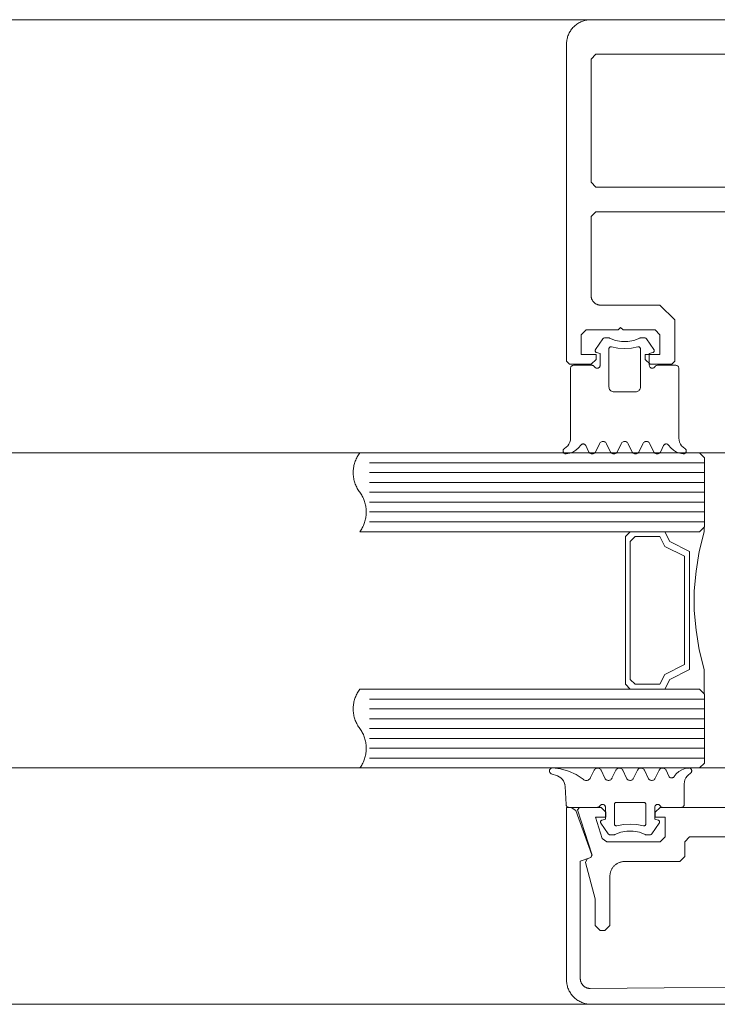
# Model space of a CAD drawing. Header units: millimetres. Extents: x -13532 to 2392, y -5241 to 5322.
# Tile 375 of 401: x -1401 to -1394, y -2001 to -1991. Entities that reach past the tile are written whole.
import ezdxf

# ---------------------------------------------------------------- set-up
doc = ezdxf.new("R2010")
doc.units = ezdxf.units.MM
doc.layers.get('0').update_dxf_attribs({"lineweight": 9, "true_color": 0x939393})
doc.layers.add('drzwi - AGP1', color=7, linetype='Continuous', lineweight=13, true_color=0x7f7f7f)
doc.layers.add('uwagi', color=7, linetype='Continuous', lineweight=50, true_color=0xf82f6b, plot=False)

# ---------------------------------------------------------------- blocks, each defined once
blk = doc.blocks.new('zw$58')
for p, q in [((2.461288, 6.650213), (2.536239, 6.757207)), ((2.979159, 6.757207), (3.054061, 6.650213)), ((2.391415, 5.613097), (2.363192, 5.673681)), ((2.501424, 5.693505), (2.463924, 5.613097)), ((2.611434, 5.613097), (2.573934, 5.693505)), ((2.721444, 5.693505), (2.683944, 5.613097)), ((2.831454, 5.613097), (2.793954, 5.693505)), ((2.941415, 5.693505), (2.903915, 5.613097)), ((3.051424, 5.613097), (3.013924, 5.693505)), ((3.152206, 5.673681), (3.123934, 5.613097)), ((3.566666, 5.500001), (0.166666, 5.500001)), ((3.566666, 5.400001), (0.166666, 5.400001)), ((3.566666, 5.300001), (0.166666, 5.300001)), ((3.566666, 5.200001), (0.166666, 5.200001)), ((3.566666, 5.100001), (0.166666, 5.100001)), ((3.566666, 5.000001), (0.166666, 5.000001)), ((3.566666, 4.900001), (0.166666, 4.900001)), ((3.566666, 3.100001), (0.166666, 3.100001)), ((3.566666, 3.000001), (0.166666, 3.000001)), ((3.566666, 2.900001), (0.166666, 2.900001)), ((3.566666, 2.800001), (0.166666, 2.800001)), ((3.566666, 2.700001), (0.166666, 2.700001)), ((3.566666, 2.600001), (0.166666, 2.600001)), ((3.566666, 2.500001), (0.166666, 2.500001)), ((2.012307, 2.341814), (2.074172, 2.319304)), ((2.556301, 2.296495), (2.518801, 2.376909)), ((2.666311, 2.376909), (2.628811, 2.296495)), ((2.776321, 2.296495), (2.738821, 2.376909)), ((2.88633, 2.376909), (2.84883, 2.296495)), ((2.996291, 2.296495), (2.95884, 2.376909)), ((3.106301, 2.376909), (3.068801, 2.296495)), ((3.207082, 2.31632), (3.178811, 2.376909)), ((2.152932, 2.212816), (2.1626, 2.028435)), ((2.158694, 2.233617), (2.158694, 2.233617)), ((2.158694, 2.138372), (2.158694, 2.138372)), ((2.968264, 2.04312), (2.968264, 2.04312)), ((2.563479, 1.995494), (2.563479, 1.995494)), ((2.563479, 1.900243), (2.563479, 1.900243)), ((2.516164, 1.839788), (2.591115, 1.732793)), ((3.034035, 1.732793), (3.108938, 1.839788)), ((3.111184, 1.852617), (3.111184, 1.852617))]:
    blk.add_line(p, q)
for points in [[(6.916666, 10.0002), (2.416666, 10.0002), (2.405761, 9.999962), (2.394877, 9.999249), (2.384034, 9.998061), (2.373254, 9.996402), (2.362556, 9.994274), (2.351961, 9.991682), (2.34149, 9.988629), (2.331161, 9.985123), (2.320995, 9.98117), (2.311011, 9.976777), (2.301229, 9.971953), (2.291666, 9.966706), (2.282341, 9.961048), (2.273272, 9.954988), (2.264476, 9.948538), (2.255969, 9.941711), (2.247768, 9.934519), (2.239889, 9.926977), (2.232347, 9.919098), (2.225155, 9.910897), (2.218328, 9.90239), (2.211878, 9.893594), (2.205818, 9.884525), (2.20016, 9.8752), (2.194913, 9.865637), (2.190089, 9.855855), (2.185696, 9.845871), (2.181743, 9.835705), (2.178237, 9.825377), (2.175185, 9.814905), (2.172592, 9.80431), (2.170464, 9.793612), (2.168805, 9.782832), (2.167617, 9.771989), (2.166904, 9.761105), (2.166666, 9.7502), (2.166666, 6.5302), (2.196666, 6.5002), (2.416666, 6.5002), (2.466666, 6.5502), (2.466666, 6.6002), (2.316062, 6.6002), (2.316062, 6.8002), (2.366062, 6.8502), (2.691062, 6.8502), (2.716062, 6.8752), (2.741062, 6.8502), (3.066062, 6.8502), (3.116062, 6.8002), (3.116062, 6.6002), (2.966062, 6.6002), (2.966062, 6.5502), (3.016062, 6.5002), (3.236062, 6.5002), (3.266062, 6.5302), (3.266062, 6.9502), (3.116062, 7.1002), (2.516062, 7.1002), (2.5117, 7.100295), (2.507346, 7.100581), (2.503009, 7.101056), (2.498697, 7.101719), (2.494418, 7.10257), (2.49018, 7.103608), (2.485991, 7.104828), (2.48186, 7.106231), (2.477793, 7.107812), (2.4738, 7.109569), (2.469887, 7.111499), (2.466062, 7.113598), (2.462332, 7.115861), (2.458704, 7.118285), (2.455185, 7.120865), (2.451783, 7.123596), (2.448503, 7.126472), (2.445351, 7.129489), (2.442334, 7.132641), (2.439457, 7.135921), (2.436726, 7.139324), (2.434146, 7.142842), (2.431722, 7.14647), (2.429459, 7.1502), (2.427361, 7.154025), (2.425431, 7.157938), (2.423674, 7.161932), (2.422092, 7.165998), (2.42069, 7.17013), (2.419469, 7.174318), (2.418432, 7.178556), (2.417581, 7.182835), (2.416917, 7.187147), (2.416442, 7.191485), (2.416157, 7.195838), (2.416062, 7.2002), (2.416062, 8.0002), (2.466062, 8.0502), (4.016062, 8.0502)], [(6.866062, 9.6502), (2.466062, 9.6502), (2.416062, 9.6002), (2.416062, 8.3502), (2.466062, 8.3002), (4.016062, 8.3002)], [(2.536208, 6.757225), (2.539267, 6.760918), (2.542875, 6.764077), (2.54694, 6.766621), (2.551359, 6.768485), (2.556019, 6.769621), (2.560799, 6.77), (2.590341, 6.77), (2.593855, 6.769796), (2.597321, 6.769183), (2.600692, 6.768167), (2.60392, 6.766764)], [(2.911432, 6.766753), (2.852144, 6.743386), (2.789537, 6.731494), (2.725812, 6.731494), (2.663205, 6.743386), (2.603917, 6.766753)], [(2.911439, 6.766745), (2.914664, 6.768152), (2.918032, 6.769172), (2.921496, 6.769791), (2.925008, 6.77), (2.954598, 6.77), (2.96032, 6.769445), (2.96583, 6.767809), (2.970928, 6.765153), (2.975425, 6.761573), (2.979157, 6.757202)], [(2.451693, 6.474988), (2.454694, 6.470707), (2.458394, 6.467012), (2.462679, 6.464015), (2.467419, 6.461808), (2.47247, 6.460456), (2.477679, 6.460003), (2.482889, 6.46046), (2.487939, 6.461814), (2.492678, 6.464025), (2.496961, 6.467024), (2.500658, 6.470722), (2.503656, 6.475005), (2.505866, 6.479743), (2.507219, 6.484793), (2.507674, 6.490001), (2.507674, 6.610003), (2.472518, 6.619426)], [(2.472518, 6.619418), (2.469239, 6.620607), (2.466217, 6.622349), (2.463544, 6.624588), (2.4613, 6.627259), (2.459554, 6.630279), (2.458359, 6.633556), (2.457751, 6.636991), (2.45775, 6.640479), (2.458354, 6.643915), (2.459546, 6.647193), (2.46129, 6.650215)], [(2.892686, 6.676828), (2.89628, 6.677415), (2.899921, 6.67734), (2.903487, 6.676605), (2.906862, 6.675236), (2.909932, 6.673277), (2.912596, 6.670794), (2.914766, 6.667869), (2.916369, 6.664598), (2.917353, 6.661091), (2.917684, 6.657463), (2.917684, 6.27), (2.916925, 6.261318), (2.914669, 6.252899), (2.910986, 6.245), (2.905986, 6.237861), (2.899824, 6.231698), (2.892684, 6.226699), (2.884785, 6.223015), (2.876367, 6.22076), (2.867684, 6.22), (2.647665, 6.22), (2.638982, 6.22076), (2.630564, 6.223015), (2.622665, 6.226699), (2.615525, 6.231698), (2.609363, 6.237861), (2.604363, 6.245), (2.60068, 6.252899), (2.598424, 6.261318), (2.597665, 6.27), (2.597665, 6.657463), (2.597996, 6.661089), (2.59898, 6.664594), (2.600583, 6.667862), (2.602753, 6.670787), (2.605417, 6.67327), (2.608488, 6.675229), (2.611863, 6.6766), (2.615431, 6.677338), (2.619074, 6.677416), (2.62267, 6.676834)], [(2.892681, 6.676829), (2.82572, 6.663984), (2.757674, 6.659679), (2.689629, 6.663984), (2.622667, 6.676829)], [(3.063668, 6.475009), (3.060669, 6.470724), (3.056971, 6.467025), (3.052687, 6.464025), (3.047947, 6.461814), (3.042895, 6.460459), (3.037684, 6.460003), (3.032473, 6.460458), (3.027421, 6.46181), (3.02268, 6.46402), (3.018395, 6.467019), (3.014696, 6.470717), (3.011695, 6.475001), (3.009484, 6.47974), (3.00813, 6.484792), (3.007674, 6.490001), (3.007674, 6.610003), (3.04288, 6.619426)], [(3.054059, 6.650215), (3.055801, 6.647197), (3.056992, 6.643923), (3.057598, 6.640492), (3.057599, 6.637008), (3.056996, 6.633577), (3.055806, 6.630302), (3.054067, 6.627283), (3.05183, 6.624613), (3.049163, 6.622371), (3.046149, 6.620626), (3.042877, 6.61943)], [(2.146833, 5.646098), (2.164189, 5.65806), (2.179184, 5.672875), (2.191355, 5.690084), (2.200327, 5.709158), (2.205824, 5.729508), (2.207674, 5.750505), (2.207674, 6.460003), (2.208131, 6.465215), (2.209487, 6.470268), (2.211699, 6.475009), (2.214702, 6.479294), (2.218404, 6.482992), (2.222692, 6.48599), (2.227436, 6.488199), (2.232491, 6.489549), (2.237704, 6.490001), (2.425741, 6.490001), (2.430949, 6.489542), (2.435997, 6.488185), (2.440734, 6.485973), (2.445015, 6.482972), (2.44871, 6.479274), (2.451707, 6.474991)], [(3.368516, 5.646098), (3.35116, 5.65806), (3.336165, 5.672875), (3.323994, 5.690084), (3.315022, 5.709158), (3.309525, 5.729508), (3.307674, 5.750505), (3.307674, 6.460003), (3.307219, 6.465209), (3.305866, 6.470258), (3.303658, 6.474995), (3.300661, 6.479277), (3.296966, 6.482974), (3.292685, 6.485974), (3.287949, 6.488186), (3.282901, 6.489542), (3.277694, 6.490001), (3.089657, 6.490001), (3.084445, 6.489549), (3.07939, 6.488199), (3.074647, 6.485991), (3.070359, 6.482993), (3.066657, 6.479296), (3.063654, 6.475012)], [(2.501413, 5.693504), (2.5049, 5.699542), (2.509384, 5.704884), (2.514727, 5.709366), (2.520768, 5.712852), (2.527322, 5.715237), (2.534192, 5.716448), (2.541167, 5.716448), (2.548036, 5.715237), (2.554591, 5.712852), (2.560632, 5.709366), (2.565975, 5.704884), (2.570458, 5.699542), (2.573946, 5.693504)], [(2.721435, 5.693513), (2.724921, 5.699551), (2.729403, 5.704891), (2.734745, 5.709372), (2.740783, 5.712857), (2.747334, 5.71524), (2.754199, 5.716449), (2.76117, 5.716447), (2.768035, 5.715235), (2.774585, 5.712848), (2.780621, 5.70936), (2.78596, 5.704877), (2.790439, 5.699534), (2.793923, 5.693494)], [(2.941445, 5.693494), (2.944929, 5.699534), (2.949408, 5.704877), (2.954747, 5.70936), (2.960783, 5.712848), (2.967333, 5.715235), (2.974198, 5.716447), (2.981169, 5.716449), (2.988035, 5.71524), (2.994586, 5.712857), (3.000624, 5.709372), (3.005965, 5.704891), (3.010447, 5.699551), (3.013934, 5.693513)], [(2.16456, 5.590142), (2.159461, 5.590082), (2.154426, 5.590885), (2.1496, 5.592529), (2.145122, 5.594966), (2.141121, 5.598126), (2.137713, 5.601917), (2.134996, 5.606231), (2.133049, 5.610943), (2.131928, 5.615916), (2.131666, 5.621007), (2.132269, 5.626069), (2.133721, 5.630955), (2.13598, 5.635526), (2.13898, 5.639648), (2.142635, 5.643202), (2.146838, 5.646087)], [(2.31109, 5.677723), (2.288957, 5.650315), (2.262359, 5.627216), (2.232121, 5.609142), (2.19918, 5.596654), (2.164559, 5.590139)], [(2.311103, 5.677724), (2.314417, 5.681831), (2.3184, 5.685293), (2.322927, 5.688002), (2.327858, 5.689876), (2.333042, 5.690856), (2.338317, 5.690912), (2.34352, 5.690042), (2.34849, 5.688273), (2.353073, 5.685659), (2.357128, 5.682282), (2.360528, 5.678247), (2.363168, 5.673677)], [(2.463934, 5.613089), (2.460447, 5.607051), (2.455965, 5.601711), (2.450624, 5.59723), (2.444586, 5.593745), (2.438035, 5.591362), (2.431169, 5.590153), (2.424198, 5.590154), (2.417333, 5.591367), (2.410783, 5.593754), (2.404747, 5.597242), (2.399408, 5.601725), (2.394929, 5.607068), (2.391445, 5.613107)], [(2.683956, 5.613098), (2.680468, 5.607059), (2.675985, 5.601718), (2.670641, 5.597236), (2.664601, 5.593749), (2.658046, 5.591364), (2.651177, 5.590154), (2.644201, 5.590154), (2.637332, 5.591364), (2.630778, 5.593749), (2.624737, 5.597236), (2.619394, 5.601718), (2.61491, 5.607059), (2.611423, 5.613098)], [(2.903924, 5.613089), (2.900438, 5.607052), (2.895958, 5.601713), (2.890618, 5.597233), (2.884582, 5.593748), (2.878033, 5.591364), (2.871169, 5.590153), (2.8642, 5.590153), (2.857336, 5.591364), (2.850787, 5.593748), (2.84475, 5.597233), (2.839411, 5.601713), (2.83493, 5.607052), (2.831444, 5.613089)], [(3.123946, 5.613098), (3.120458, 5.607059), (3.115975, 5.601718), (3.110632, 5.597236), (3.104591, 5.593749), (3.098036, 5.591364), (3.091167, 5.590154), (3.084192, 5.590154), (3.077322, 5.591364), (3.070768, 5.593749), (3.064727, 5.597236), (3.059384, 5.601718), (3.0549, 5.607059), (3.051413, 5.613098)], [(3.152187, 5.673687), (3.154832, 5.678255), (3.158236, 5.68229), (3.162296, 5.685666), (3.166884, 5.688278), (3.171859, 5.690045), (3.177067, 5.690913), (3.182346, 5.690855), (3.187534, 5.689873), (3.192469, 5.687997), (3.196999, 5.685285), (3.200983, 5.681821), (3.204298, 5.677713)], [(3.35079, 5.590144), (3.31618, 5.596665), (3.283251, 5.609155), (3.253023, 5.627228), (3.226434, 5.650322), (3.204308, 5.677723)], [(3.368522, 5.646108), (3.372735, 5.643225), (3.376398, 5.639671), (3.379405, 5.635547), (3.381669, 5.630974), (3.383126, 5.626082), (3.383732, 5.621015), (3.38347, 5.615918), (3.382348, 5.61094), (3.380398, 5.606224), (3.377676, 5.601906), (3.374262, 5.598112), (3.370255, 5.594951), (3.365769, 5.592516), (3.360935, 5.590876), (3.355894, 5.590078), (3.35079, 5.590147)], [(3.564666, 3.152001), (3.564666, 3.400001), (3.514666, 3.600001), (3.484666, 3.800001), (3.464666, 4.000001), (3.464666, 4.200001), (3.484666, 4.400001), (3.514666, 4.600001), (3.564666, 4.800001), (3.564666, 4.848001)], [(3.514666, 4.800001), (3.164666, 4.800001), (3.214666, 4.700001), (3.414666, 4.600001), (3.414666, 3.400001), (3.214666, 3.300001), (3.164666, 3.200001), (3.514666, 3.200001)], [(2.012307, 2.341817), (2.007544, 2.344043), (2.003242, 2.347067), (1.999535, 2.350796), (1.996536, 2.355114), (1.994337, 2.359889), (1.993005, 2.364975), (1.992581, 2.370216), (1.993079, 2.37545), (1.994483, 2.380516), (1.99675, 2.38526), (1.99981, 2.389535), (2.00357, 2.393211), (2.007913, 2.396173), (2.012707, 2.398333), (2.017805, 2.399622), (2.023049, 2.400001)], [(2.023049, 2.399997), (2.107082, 2.391525), (2.18849, 2.36903), (2.26495, 2.333153), (2.334281, 2.284919)], [(2.074175, 2.319293), (2.092353, 2.310898), (2.108882, 2.299597), (2.123302, 2.285706), (2.135211, 2.269612), (2.144278, 2.251761), (2.150251, 2.232653), (2.152963, 2.212817)], [(2.446291, 2.376909), (2.411526, 2.302269), (2.406932, 2.294389), (2.400982, 2.287474), (2.393876, 2.281755), (2.385848, 2.277423), (2.377167, 2.274621), (2.368122, 2.273442), (2.359013, 2.273927), (2.350144, 2.276059), (2.341809, 2.279766), (2.334287, 2.284926)], [(2.446323, 2.3769), (2.449807, 2.382939), (2.454286, 2.388282), (2.459625, 2.392765), (2.465661, 2.396253), (2.47221, 2.398639), (2.479075, 2.399852), (2.486046, 2.399854), (2.492911, 2.398645), (2.499462, 2.396262), (2.505499, 2.392777), (2.51084, 2.388296), (2.515322, 2.382956), (2.518809, 2.376918)], [(2.6663, 2.376909), (2.669788, 2.382948), (2.674271, 2.388289), (2.679614, 2.392771), (2.685655, 2.396257), (2.692209, 2.398642), (2.699078, 2.399853), (2.706053, 2.399853), (2.712922, 2.398642), (2.719476, 2.396257), (2.725517, 2.392771), (2.73086, 2.388289), (2.735343, 2.382948), (2.738831, 2.376909)], [(2.886322, 2.376918), (2.889809, 2.382956), (2.894291, 2.388296), (2.899632, 2.392777), (2.90567, 2.396262), (2.912221, 2.398645), (2.919086, 2.399854), (2.926056, 2.399852), (2.932921, 2.398639), (2.93947, 2.396253), (2.945506, 2.392765), (2.950845, 2.388282), (2.955324, 2.382939), (2.958808, 2.3769)], [(3.106333, 2.3769), (3.109817, 2.382939), (3.114296, 2.388282), (3.119635, 2.392765), (3.125671, 2.396253), (3.13222, 2.398639), (3.139085, 2.399852), (3.146055, 2.399854), (3.15292, 2.398645), (3.159471, 2.396262), (3.165509, 2.392777), (3.17085, 2.388296), (3.175332, 2.382956), (3.178819, 2.376918)], [(3.118532, 2.01499), (3.121535, 2.010707), (3.125237, 2.007011), (3.129524, 2.004014), (3.134267, 2.001807), (3.139321, 2.000457), (3.144533, 2.000005), (3.332571, 2.000005), (3.337777, 2.000461), (3.342824, 2.001814), (3.347561, 2.004024), (3.351842, 2.007023), (3.355537, 2.010721), (3.358534, 2.015004), (3.360743, 2.019744), (3.362096, 2.024795), (3.362551, 2.030004), (3.362551, 2.239501), (3.364402, 2.260494), (3.369899, 2.280839), (3.37887, 2.299909), (3.39104, 2.317116), (3.406032, 2.331929), (3.423386, 2.343891)], [(3.259173, 2.312287), (3.255858, 2.308178), (3.251874, 2.304715), (3.247344, 2.302003), (3.24241, 2.300127), (3.237222, 2.299145), (3.231943, 2.299087), (3.226736, 2.299955), (3.221761, 2.301723), (3.217173, 2.304334), (3.213114, 2.30771), (3.20971, 2.311744), (3.207065, 2.316313)], [(3.259184, 2.312277), (3.28131, 2.339678), (3.307899, 2.362773), (3.338127, 2.380845), (3.371057, 2.393336), (3.405666, 2.399856)], [(3.405666, 2.399859), (3.41077, 2.399928), (3.415812, 2.399131), (3.420645, 2.39749), (3.425131, 2.395054), (3.429139, 2.391893), (3.432553, 2.388099), (3.435274, 2.383781), (3.437224, 2.379064), (3.438346, 2.374085), (3.438608, 2.368987), (3.438002, 2.363919), (3.436545, 2.359028), (3.434281, 2.354453), (3.431273, 2.350329), (3.42761, 2.346775), (3.423398, 2.343892)], [(2.628818, 2.296488), (2.625331, 2.290452), (2.620849, 2.285112), (2.615508, 2.280633), (2.60947, 2.277149), (2.60292, 2.274766), (2.596055, 2.273557), (2.589085, 2.273559), (2.582221, 2.274771), (2.575672, 2.277157), (2.569636, 2.280645), (2.564297, 2.285127), (2.559818, 2.290469), (2.556334, 2.296507)], [(2.84884, 2.296498), (2.845352, 2.29046), (2.840868, 2.28512), (2.835525, 2.280639), (2.829485, 2.277153), (2.822931, 2.274769), (2.816063, 2.273558), (2.809088, 2.273558), (2.80222, 2.274769), (2.795666, 2.277153), (2.789625, 2.280639), (2.784282, 2.28512), (2.779799, 2.29046), (2.776311, 2.296498)], [(3.068808, 2.296488), (3.065321, 2.290452), (3.060839, 2.285112), (3.055498, 2.280633), (3.049461, 2.277149), (3.04291, 2.274766), (3.036045, 2.273557), (3.029075, 2.273559), (3.022211, 2.274771), (3.015662, 2.277157), (3.009626, 2.280645), (3.004288, 2.285127), (2.999808, 2.290469), (2.996324, 2.296507)], [(2.506582, 2.015011), (2.503585, 2.010729), (2.49989, 2.007032), (2.495609, 2.004032), (2.490873, 2.001821), (2.485825, 2.000465), (2.480617, 2.000005), (2.19258, 2.000005), (2.187539, 2.000427), (2.18264, 2.00169), (2.178023, 2.003759), (2.173819, 2.006573), (2.170148, 2.010053), (2.167114, 2.014101), (2.164803, 2.0186), (2.163282, 2.023424), (2.162592, 2.028435)], [(2.506607, 2.015004), (2.509605, 2.019288), (2.5133, 2.022985), (2.517581, 2.025985), (2.522317, 2.028195), (2.527364, 2.029548), (2.53257, 2.030004), (2.537776, 2.029548), (2.542824, 2.028195), (2.54756, 2.025985), (2.55184, 2.022986), (2.555536, 2.019288), (2.558533, 2.015005), (2.560742, 2.010265), (2.562095, 2.005214), (2.562551, 2.000005), (2.562551, 1.880004), (2.527395, 1.87058)], [(2.677589, 1.813178), (2.673995, 1.812591), (2.670355, 1.812666), (2.666788, 1.8134), (2.663414, 1.814769), (2.660344, 1.816727), (2.65768, 1.81921), (2.65551, 1.822134), (2.653906, 1.825404), (2.652922, 1.82891), (2.65259, 1.832537), (2.65259, 2.030004), (2.652893, 2.033474), (2.653794, 2.036839), (2.655265, 2.039997), (2.657261, 2.042852), (2.659722, 2.045317), (2.662574, 2.047317), (2.665729, 2.048792), (2.669092, 2.049697), (2.672561, 2.050005), (2.95259, 2.050005), (2.956059, 2.049697), (2.959422, 2.048792), (2.962577, 2.047317), (2.965429, 2.045317), (2.96789, 2.042852), (2.969886, 2.039997), (2.971357, 2.036839), (2.972257, 2.033474), (2.972561, 2.030004), (2.972561, 1.832537), (2.972229, 1.82891), (2.971244, 1.825404), (2.969641, 1.822134), (2.967471, 1.81921), (2.964807, 1.816727), (2.961737, 1.814769), (2.958363, 1.8134), (2.954796, 1.812666), (2.951156, 1.812591), (2.947562, 1.813178)], [(3.097756, 1.87058), (3.062551, 1.880004), (3.062551, 2.000005), (3.063007, 2.005215), (3.064362, 2.010267), (3.066573, 2.015007), (3.069574, 2.019291), (3.073273, 2.022988), (3.077559, 2.025987), (3.0823, 2.028197), (3.087353, 2.029549), (3.092563, 2.030004), (3.097774, 2.029547), (3.102826, 2.028191), (3.107566, 2.02598), (3.11185, 2.022978), (3.115547, 2.019279), (3.118546, 2.014994)], [(6.916666, 0), (2.416666, 0), (2.405761, 0.000238), (2.394877, 0.000951), (2.384034, 0.002139), (2.373254, 0.003798), (2.362556, 0.005926), (2.351961, 0.008519), (2.34149, 0.011571), (2.331161, 0.015077), (2.320995, 0.01903), (2.311011, 0.023423), (2.301229, 0.028247), (2.291666, 0.033494), (2.282341, 0.039152), (2.273272, 0.045212), (2.264476, 0.051662), (2.255969, 0.058489), (2.247768, 0.065681), (2.239889, 0.073223), (2.232347, 0.081103), (2.225155, 0.089303), (2.218328, 0.09781), (2.211878, 0.106606), (2.205818, 0.115675), (2.20016, 0.125), (2.194913, 0.134563), (2.190089, 0.144346), (2.185696, 0.154329), (2.181743, 0.164495), (2.178237, 0.174824), (2.175185, 0.185295), (2.172592, 0.19589), (2.170464, 0.206588), (2.168805, 0.217369), (2.167617, 0.228211), (2.166904, 0.239095), (2.166666, 0.25), (2.166666, 2), (2.214594, 2), (2.261578, 1.967101), (2.42546, 1.51684), (2.413506, 1.491206), (2.413506, 1.491206), (2.307055, 1.452461), (2.307055, 0.260951), (2.307151, 0.256563), (2.30744, 0.252183), (2.307921, 0.247821), (2.308592, 0.243483), (2.309454, 0.239179), (2.310503, 0.234917), (2.311739, 0.230705), (2.313158, 0.226552), (2.314758, 0.222464), (2.316536, 0.218451), (2.318488, 0.21452), (2.320611, 0.210678), (2.3229, 0.206933), (2.325352, 0.203292), (2.327961, 0.199763), (2.330722, 0.196351), (2.33363, 0.193063), (2.33668, 0.189907), (2.339866, 0.186887), (2.34318, 0.18401), (2.346618, 0.181281), (2.350173, 0.178705), (2.353837, 0.176289), (2.357603, 0.174035), (2.361465, 0.171948), (2.365414, 0.170034), (2.369444, 0.168294), (2.373547, 0.166733), (2.377713, 0.165353), (2.381937, 0.164158), (2.386208, 0.163149), (2.39052, 0.162328), (2.394864, 0.161697), (2.399231, 0.161258), (2.403614, 0.161011), (2.408003, 0.160956), (4.666666, 0.182364)], [(6.217637, 2), (3.117637, 2), (3.067637, 1.95), (3.067637, 1.900499), (3.167637, 1.900499), (3.167637, 1.7), (3.117637, 1.65), (2.577398, 1.65), (2.529826, 1.684611), (2.459988, 1.900499), (2.567637, 1.900499), (2.567637, 1.95), (2.517637, 2), (2.297637, 2), (2.278608, 1.973844), (2.426666, 1.516156), (2.414454, 1.491198), (2.377411, 1.477766), (2.358659, 1.441798), (2.358659, 1.441798), (2.457637, 1.072408), (2.457637, 0.8), (2.507637, 0.75), (2.557637, 0.75), (2.607637, 0.8), (2.607637, 1.3), (2.60778, 1.306543), (2.608208, 1.313073), (2.60892, 1.319579), (2.609916, 1.326047), (2.611192, 1.332466), (2.612748, 1.338823), (2.614579, 1.345106), (2.616683, 1.351303), (2.619055, 1.357403), (2.621691, 1.363393), (2.624585, 1.369262), (2.627733, 1.375), (2.631128, 1.380595), (2.634764, 1.386037), (2.638634, 1.391314), (2.64273, 1.396418), (2.647045, 1.401339), (2.651571, 1.406066), (2.656298, 1.410592), (2.661219, 1.414907), (2.666323, 1.419003), (2.6716, 1.422873), (2.677042, 1.426509), (2.682637, 1.429904), (2.688375, 1.433052), (2.694244, 1.435946), (2.700234, 1.438582), (2.706334, 1.440954), (2.712531, 1.443058), (2.718814, 1.444889), (2.725171, 1.446445), (2.73159, 1.447721), (2.738058, 1.448717), (2.744564, 1.449429), (2.751094, 1.449857), (2.757637, 1.45), (3.317637, 1.45), (3.367637, 1.5), (3.367637, 1.65), (3.417637, 1.7), (4.642637, 1.7)], [(2.516164, 1.8398), (2.514422, 1.842819), (2.51323, 1.846094), (2.512626, 1.849526), (2.512628, 1.853011), (2.513235, 1.856443), (2.514429, 1.859717), (2.516175, 1.862734), (2.518418, 1.865403), (2.521091, 1.867643), (2.524112, 1.869385), (2.52739, 1.870576)], [(2.677586, 1.813178), (2.744539, 1.826018), (2.812575, 1.830321), (2.880612, 1.826018), (2.947565, 1.813178)], [(3.097753, 1.87057), (3.101025, 1.869375), (3.10404, 1.86763), (3.106706, 1.865388), (3.108943, 1.862718), (3.110683, 1.859699), (3.111872, 1.856425), (3.112476, 1.852994), (3.112474, 1.84951), (3.111868, 1.846079), (3.110676, 1.842805), (3.108935, 1.839788)], [(2.658798, 1.723237), (2.655569, 1.721833), (2.652198, 1.720818), (2.648732, 1.720204), (2.645217, 1.72), (2.615676, 1.72), (2.609957, 1.720551), (2.604449, 1.722183), (2.599352, 1.724837), (2.594855, 1.728415), (2.591123, 1.732786)], [(2.658789, 1.723238), (2.718079, 1.746608), (2.780689, 1.758504), (2.844419, 1.758508), (2.90703, 1.74662), (2.966323, 1.723258)], [(3.034032, 1.732797), (3.0303, 1.728426), (3.025803, 1.724847), (3.020706, 1.722191), (3.015196, 1.720555), (3.009475, 1.72), (2.979885, 1.72), (2.976372, 1.720209), (2.972908, 1.720828), (2.96954, 1.721849), (2.966314, 1.723257)]]:
    blk.add_lwpolyline(points)
for points in [[(3.516666, 4.800001), (0.066666, 4.800001), (0.073644, 4.80966), (0.080273, 4.819563), (0.086543, 4.829696), (0.092447, 4.840046), (0.097977, 4.850601), (0.103127, 4.861347), (0.107889, 4.87227), (0.112258, 4.883356), (0.116227, 4.894592), (0.119793, 4.905962), (0.12295, 4.917452), (0.125694, 4.929048), (0.128022, 4.940734), (0.12993, 4.952497), (0.131418, 4.96432), (0.132481, 4.976188), (0.13312, 4.988087), (0.133333, 5.000001), (0.13312, 5.011915), (0.132481, 5.023814), (0.131418, 5.035683), (0.12993, 5.047506), (0.128022, 5.059268), (0.125694, 5.070954), (0.12295, 5.08255), (0.119793, 5.09404), (0.116227, 5.10541), (0.112258, 5.116646), (0.107889, 5.127732), (0.103127, 5.138655), (0.097977, 5.149401), (0.092447, 5.159956), (0.086543, 5.170307), (0.080273, 5.18044), (0.073644, 5.190342), (0.066666, 5.200001), (0.059688, 5.20966), (0.05306, 5.219563), (0.046789, 5.229696), (0.040885, 5.240046), (0.035355, 5.250601), (0.030206, 5.261347), (0.025443, 5.27227), (0.021075, 5.283356), (0.017105, 5.294592), (0.01354, 5.305962), (0.010383, 5.317452), (0.007639, 5.329048), (0.005311, 5.340734), (0.003402, 5.352497), (0.001915, 5.36432), (0.000851, 5.376188), (0.000213, 5.388087), (0, 5.400001), (0.000213, 5.411915), (0.000851, 5.423814), (0.001915, 5.435683), (0.003402, 5.447506), (0.005311, 5.459268), (0.007639, 5.470954), (0.010383, 5.48255), (0.01354, 5.49404), (0.017105, 5.50541), (0.021075, 5.516646), (0.025443, 5.527732), (0.030206, 5.538655), (0.035355, 5.549401), (0.040885, 5.559956), (0.046789, 5.570307), (0.05306, 5.58044), (0.059688, 5.590342), (0.066666, 5.600001), (3.516666, 5.600001), (3.566666, 5.550001), (3.566666, 4.850001), (3.516666, 4.800001)], [(2.814666, 3.200001), (2.764666, 3.250001), (2.764666, 4.750001), (2.814666, 4.800001), (3.164666, 4.800001), (3.214666, 4.700001), (3.414666, 4.600001), (3.414666, 3.400001), (3.214666, 3.300001), (3.164666, 3.200001), (2.814666, 3.200001)], [(2.864666, 3.250001), (2.814666, 3.300001), (2.814666, 4.700001), (2.864666, 4.750001), (3.114666, 4.750001), (3.164666, 4.650001), (3.364666, 4.550001), (3.364666, 3.450001), (3.164666, 3.350001), (3.114666, 3.250001), (2.864666, 3.250001)], [(3.516666, 2.400001), (0.066666, 2.400001), (0.073644, 2.40966), (0.080273, 2.419563), (0.086543, 2.429696), (0.092447, 2.440046), (0.097977, 2.450601), (0.103127, 2.461347), (0.107889, 2.47227), (0.112258, 2.483356), (0.116227, 2.494592), (0.119793, 2.505962), (0.12295, 2.517452), (0.125694, 2.529048), (0.128022, 2.540734), (0.12993, 2.552497), (0.131418, 2.56432), (0.132481, 2.576188), (0.13312, 2.588087), (0.133333, 2.600001), (0.13312, 2.611915), (0.132481, 2.623814), (0.131418, 2.635683), (0.12993, 2.647506), (0.128022, 2.659268), (0.125694, 2.670954), (0.12295, 2.68255), (0.119793, 2.69404), (0.116227, 2.70541), (0.112258, 2.716646), (0.107889, 2.727732), (0.103127, 2.738655), (0.097977, 2.749401), (0.092447, 2.759956), (0.086543, 2.770307), (0.080273, 2.78044), (0.073644, 2.790342), (0.066666, 2.800001), (0.059688, 2.80966), (0.05306, 2.819563), (0.046789, 2.829696), (0.040885, 2.840046), (0.035355, 2.850601), (0.030206, 2.861347), (0.025443, 2.87227), (0.021075, 2.883356), (0.017105, 2.894592), (0.01354, 2.905962), (0.010383, 2.917452), (0.007639, 2.929048), (0.005311, 2.940734), (0.003402, 2.952497), (0.001915, 2.96432), (0.000851, 2.976188), (0.000213, 2.988087), (0, 3.000001), (0.000213, 3.011915), (0.000851, 3.023814), (0.001915, 3.035683), (0.003402, 3.047506), (0.005311, 3.059268), (0.007639, 3.070954), (0.010383, 3.08255), (0.01354, 3.09404), (0.017105, 3.10541), (0.021075, 3.116646), (0.025443, 3.127732), (0.030206, 3.138655), (0.035355, 3.149401), (0.040885, 3.159956), (0.046789, 3.170307), (0.05306, 3.18044), (0.059688, 3.190342), (0.066666, 3.200001), (3.516666, 3.200001), (3.566666, 3.150001), (3.566666, 2.450001), (3.516666, 2.400001)]]:
    blk.add_lwpolyline(points, close=True)
blk = doc.blocks.new('wz1')
at = {"layer": 'drzwi - AGP1'}
for points in [[(-11179.607, 585.854), (-10335.879, 585.854)], [(-11178.458, 581.454), (-10338.669, 581.454)], [(-11178.458, 578.254), (-10339.681, 578.254)], [(-11179.607, 575.854), (-10335.729, 575.854)]]:
    blk.add_lwpolyline(points, dxfattribs=at)
blk.add_blockref('zw$58', (-10461.273, 575.854), dxfattribs=at)

msp = doc.modelspace()

# ---------------------------------------------------------------- block references
at = {"layer": 'uwagi'}
msp.add_blockref('wz1', (9063.865, -2576.7661), dxfattribs=at)

doc.saveas('drawing.dxf')
